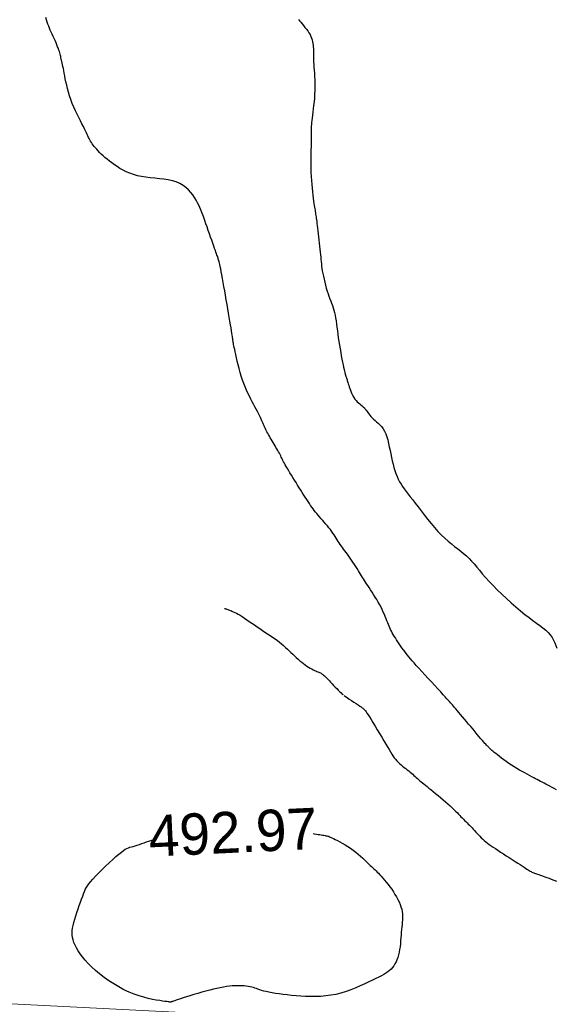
# Model space of a CAD drawing. Header units: millimetres. Extents: x 32690613 to 32693367, y 5343692 to 5344708.
# Tile 578 of 656: x 32692530 to 32692543, y 5344474 to 5344497. Entities that reach past the tile are written whole.
import ezdxf
from ezdxf.enums import TextEntityAlignment as Align

# ---------------------------------------------------------------- set-up
doc = ezdxf.new("R2010")
doc.units = ezdxf.units.MM
doc.header["$LTSCALE"] = 20
doc.layers.get('0').update_dxf_attribs({"lineweight": 18})
doc.layers.get('Defpoints').update_dxf_attribs({"color": 11, "lineweight": 18})
for name, color, linetype in [('02-DGM_HL_491.50', 72, 'Continuous'), ('02-DGM_HL_492.00', 82, 'Continuous'), ('02-DGM_HL_492.50', 92, 'Continuous'), ('02-DGM_HL_493.00', 102, 'Continuous')]:
    doc.layers.add(name, color=color, linetype=linetype)

# ---------------------------------------------------------------- blocks, each defined once
blk = doc.blocks.new('A$C78070446')
blk.add_line((4469505.561, 5343027.116), (4470255.144, 5342959.865))

msp = doc.modelspace()

# ---------------------------------------------------------------- linework, layer by layer
at = {"layer": '02-DGM_HL_491.50', "elevation": 491.5, "flags": 128}
msp.add_lwpolyline([(32692536.761, 5344497.405), (32692536.786, 5344497.37), (32692536.815, 5344497.333), (32692536.847, 5344497.294), (32692536.881, 5344497.253), (32692536.915, 5344497.211), (32692536.949, 5344497.167), (32692536.982, 5344497.124), (32692537.012, 5344497.079), (32692537.038, 5344497.036), (32692537.06, 5344496.992), (32692537.077, 5344496.949), (32692537.091, 5344496.906), (32692537.101, 5344496.864), (32692537.108, 5344496.822), (32692537.114, 5344496.78), (32692537.117, 5344496.739), (32692537.119, 5344496.697), (32692537.12, 5344496.655), (32692537.121, 5344496.613), (32692537.122, 5344496.569), (32692537.122, 5344496.524), (32692537.123, 5344496.475), (32692537.124, 5344496.424), (32692537.126, 5344496.368), (32692537.129, 5344496.308), (32692537.133, 5344496.243), (32692537.138, 5344496.174), (32692537.143, 5344496.1), (32692537.148, 5344496.022), (32692537.152, 5344495.941), (32692537.154, 5344495.856), (32692537.155, 5344495.77), (32692537.154, 5344495.681), (32692537.149, 5344495.59), (32692537.143, 5344495.499), (32692537.135, 5344495.409), (32692537.125, 5344495.321), (32692537.115, 5344495.236), (32692537.105, 5344495.156), (32692537.096, 5344495.082), (32692537.088, 5344495.015), (32692537.081, 5344494.956), (32692537.075, 5344494.905), (32692537.071, 5344494.86), (32692537.069, 5344494.821), (32692537.067, 5344494.786), (32692537.066, 5344494.754), (32692537.065, 5344494.724), (32692537.065, 5344494.696), (32692537.065, 5344494.668), (32692537.065, 5344494.64), (32692537.066, 5344494.609), (32692537.066, 5344494.575), (32692537.066, 5344494.536), (32692537.066, 5344494.493), (32692537.065, 5344494.442), (32692537.064, 5344494.384), (32692537.063, 5344494.317), (32692537.061, 5344494.242), (32692537.059, 5344494.161), (32692537.058, 5344494.074), (32692537.057, 5344493.982), (32692537.057, 5344493.888), (32692537.058, 5344493.791), (32692537.061, 5344493.693), (32692537.066, 5344493.595), (32692537.072, 5344493.498), (32692537.08, 5344493.403), (32692537.088, 5344493.312), (32692537.097, 5344493.226), (32692537.106, 5344493.145), (32692537.115, 5344493.071), (32692537.124, 5344493.004), (32692537.132, 5344492.946), (32692537.14, 5344492.896), (32692537.147, 5344492.852), (32692537.153, 5344492.813), (32692537.159, 5344492.779), (32692537.164, 5344492.747), (32692537.169, 5344492.717), (32692537.174, 5344492.687), (32692537.179, 5344492.656), (32692537.184, 5344492.623), (32692537.189, 5344492.588), (32692537.194, 5344492.55), (32692537.199, 5344492.508), (32692537.205, 5344492.461), (32692537.211, 5344492.408), (32692537.219, 5344492.349), (32692537.227, 5344492.284), (32692537.235, 5344492.213), (32692537.244, 5344492.138), (32692537.253, 5344492.061), (32692537.262, 5344491.984), (32692537.271, 5344491.908), (32692537.279, 5344491.834), (32692537.286, 5344491.766), (32692537.292, 5344491.702), (32692537.297, 5344491.644), (32692537.301, 5344491.588), (32692537.306, 5344491.535), (32692537.312, 5344491.482), (32692537.318, 5344491.428), (32692537.326, 5344491.372), (32692537.336, 5344491.313), (32692537.348, 5344491.248), (32692537.362, 5344491.18), (32692537.377, 5344491.109), (32692537.395, 5344491.036), (32692537.413, 5344490.964), (32692537.433, 5344490.892), (32692537.454, 5344490.823), (32692537.475, 5344490.757), (32692537.496, 5344490.696), (32692537.518, 5344490.638), (32692537.539, 5344490.582), (32692537.56, 5344490.528), (32692537.58, 5344490.475), (32692537.599, 5344490.42), (32692537.617, 5344490.363), (32692537.633, 5344490.303), (32692537.647, 5344490.239), (32692537.659, 5344490.171), (32692537.671, 5344490.099), (32692537.681, 5344490.024), (32692537.691, 5344489.945), (32692537.701, 5344489.863), (32692537.712, 5344489.779), (32692537.724, 5344489.692), (32692537.737, 5344489.603), (32692537.751, 5344489.513), (32692537.765, 5344489.424), (32692537.781, 5344489.337), (32692537.796, 5344489.253), (32692537.811, 5344489.174), (32692537.825, 5344489.1), (32692537.839, 5344489.034), (32692537.852, 5344488.976), (32692537.864, 5344488.926), (32692537.874, 5344488.883), (32692537.884, 5344488.846), (32692537.893, 5344488.813), (32692537.901, 5344488.785), (32692537.909, 5344488.76), (32692537.916, 5344488.738), (32692537.922, 5344488.717), (32692537.929, 5344488.696), (32692537.935, 5344488.676), (32692537.941, 5344488.654), (32692537.948, 5344488.631), (32692537.956, 5344488.605), (32692537.966, 5344488.576), (32692537.976, 5344488.543), (32692537.988, 5344488.506), (32692538.002, 5344488.464), (32692538.018, 5344488.421), (32692538.036, 5344488.376), (32692538.055, 5344488.331), (32692538.077, 5344488.287), (32692538.1, 5344488.245), (32692538.126, 5344488.206), (32692538.154, 5344488.172), (32692538.182, 5344488.142), (32692538.212, 5344488.114), (32692538.243, 5344488.089), (32692538.272, 5344488.065), (32692538.302, 5344488.041), (32692538.329, 5344488.017), (32692538.355, 5344487.992), (32692538.378, 5344487.965), (32692538.4, 5344487.937), (32692538.421, 5344487.907), (32692538.441, 5344487.877), (32692538.463, 5344487.846), (32692538.487, 5344487.814), (32692538.513, 5344487.783), (32692538.543, 5344487.752), (32692538.576, 5344487.721), (32692538.614, 5344487.69), (32692538.653, 5344487.658), (32692538.693, 5344487.622), (32692538.734, 5344487.583), (32692538.773, 5344487.539), (32692538.81, 5344487.489), (32692538.844, 5344487.432), (32692538.873, 5344487.367), (32692538.899, 5344487.294), (32692538.921, 5344487.217), (32692538.942, 5344487.134), (32692538.96, 5344487.049), (32692538.978, 5344486.963), (32692538.995, 5344486.876), (32692539.013, 5344486.791), (32692539.032, 5344486.707), (32692539.052, 5344486.627), (32692539.074, 5344486.549), (32692539.097, 5344486.474), (32692539.122, 5344486.402), (32692539.149, 5344486.333), (32692539.178, 5344486.267), (32692539.21, 5344486.204), (32692539.245, 5344486.144), (32692539.282, 5344486.086), (32692539.323, 5344486.028), (32692539.368, 5344485.968), (32692539.416, 5344485.906), (32692539.469, 5344485.839), (32692539.527, 5344485.766), (32692539.59, 5344485.685), (32692539.659, 5344485.596), (32692539.732, 5344485.5), (32692539.809, 5344485.4), (32692539.89, 5344485.297), (32692539.972, 5344485.195), (32692540.056, 5344485.095), (32692540.14, 5344485), (32692540.224, 5344484.912), (32692540.307, 5344484.833), (32692540.388, 5344484.762), (32692540.467, 5344484.698), (32692540.545, 5344484.637), (32692540.62, 5344484.58), (32692540.693, 5344484.524), (32692540.763, 5344484.468), (32692540.829, 5344484.41), (32692540.893, 5344484.348), (32692540.954, 5344484.282), (32692541.016, 5344484.212), (32692541.079, 5344484.137), (32692541.145, 5344484.058), (32692541.216, 5344483.974), (32692541.294, 5344483.884), (32692541.38, 5344483.79), (32692541.475, 5344483.69), (32692541.577, 5344483.586), (32692541.686, 5344483.48), (32692541.799, 5344483.375), (32692541.913, 5344483.271), (32692542.027, 5344483.171), (32692542.139, 5344483.077), (32692542.246, 5344482.991), (32692542.348, 5344482.914), (32692542.443, 5344482.844), (32692542.532, 5344482.78), (32692542.613, 5344482.721), (32692542.687, 5344482.665), (32692542.754, 5344482.609), (32692542.813, 5344482.553), (32692542.864, 5344482.494), (32692542.908, 5344482.431), (32692542.944, 5344482.366), (32692542.973, 5344482.299), (32692542.998, 5344482.233), (32692543.019, 5344482.168)], dxfattribs=at)
at = {"layer": '02-DGM_HL_492.00', "elevation": 492, "flags": 128}
msp.add_lwpolyline([(32692543.013, 5344478.74), (32692542.959, 5344478.77), (32692542.906, 5344478.799), (32692542.854, 5344478.827), (32692542.804, 5344478.854), (32692542.756, 5344478.879), (32692542.712, 5344478.903), (32692542.67, 5344478.925), (32692542.63, 5344478.946), (32692542.59, 5344478.966), (32692542.549, 5344478.987), (32692542.507, 5344479.009), (32692542.462, 5344479.032), (32692542.414, 5344479.058), (32692542.361, 5344479.085), (32692542.304, 5344479.116), (32692542.244, 5344479.149), (32692542.182, 5344479.183), (32692542.118, 5344479.22), (32692542.053, 5344479.258), (32692541.987, 5344479.298), (32692541.923, 5344479.339), (32692541.859, 5344479.381), (32692541.798, 5344479.424), (32692541.739, 5344479.466), (32692541.683, 5344479.507), (32692541.631, 5344479.546), (32692541.583, 5344479.584), (32692541.54, 5344479.618), (32692541.503, 5344479.648), (32692541.472, 5344479.674), (32692541.447, 5344479.696), (32692541.426, 5344479.715), (32692541.409, 5344479.731), (32692541.395, 5344479.745), (32692541.383, 5344479.757), (32692541.373, 5344479.767), (32692541.363, 5344479.777), (32692541.354, 5344479.787), (32692541.344, 5344479.797), (32692541.332, 5344479.809), (32692541.317, 5344479.824), (32692541.3, 5344479.843), (32692541.278, 5344479.866), (32692541.252, 5344479.896), (32692541.221, 5344479.933), (32692541.183, 5344479.977), (32692541.14, 5344480.028), (32692541.093, 5344480.084), (32692541.042, 5344480.145), (32692540.99, 5344480.207), (32692540.937, 5344480.271), (32692540.884, 5344480.334), (32692540.832, 5344480.396), (32692540.782, 5344480.455), (32692540.735, 5344480.511), (32692540.69, 5344480.564), (32692540.648, 5344480.612), (32692540.61, 5344480.657), (32692540.574, 5344480.699), (32692540.542, 5344480.736), (32692540.514, 5344480.768), (32692540.49, 5344480.797), (32692540.467, 5344480.823), (32692540.445, 5344480.849), (32692540.421, 5344480.877), (32692540.393, 5344480.908), (32692540.359, 5344480.945), (32692540.318, 5344480.99), (32692540.268, 5344481.045), (32692540.207, 5344481.111), (32692540.137, 5344481.186), (32692540.061, 5344481.268), (32692539.982, 5344481.354), (32692539.901, 5344481.441), (32692539.821, 5344481.527), (32692539.745, 5344481.61), (32692539.676, 5344481.685), (32692539.615, 5344481.753), (32692539.561, 5344481.813), (32692539.514, 5344481.866), (32692539.473, 5344481.915), (32692539.435, 5344481.961), (32692539.4, 5344482.004), (32692539.367, 5344482.046), (32692539.334, 5344482.09), (32692539.301, 5344482.135), (32692539.267, 5344482.182), (32692539.234, 5344482.229), (32692539.2, 5344482.278), (32692539.168, 5344482.326), (32692539.137, 5344482.373), (32692539.108, 5344482.419), (32692539.081, 5344482.463), (32692539.056, 5344482.505), (32692539.033, 5344482.546), (32692539.013, 5344482.585), (32692538.993, 5344482.624), (32692538.975, 5344482.663), (32692538.957, 5344482.703), (32692538.939, 5344482.745), (32692538.921, 5344482.789), (32692538.903, 5344482.835), (32692538.883, 5344482.885), (32692538.862, 5344482.937), (32692538.84, 5344482.991), (32692538.815, 5344483.047), (32692538.789, 5344483.105), (32692538.76, 5344483.165), (32692538.728, 5344483.225), (32692538.693, 5344483.287), (32692538.657, 5344483.349), (32692538.618, 5344483.41), (32692538.58, 5344483.471), (32692538.541, 5344483.53), (32692538.504, 5344483.586), (32692538.468, 5344483.639), (32692538.436, 5344483.688), (32692538.407, 5344483.732), (32692538.381, 5344483.773), (32692538.356, 5344483.812), (32692538.334, 5344483.849), (32692538.311, 5344483.886), (32692538.288, 5344483.923), (32692538.264, 5344483.962), (32692538.239, 5344484.004), (32692538.21, 5344484.049), (32692538.18, 5344484.098), (32692538.147, 5344484.148), (32692538.114, 5344484.2), (32692538.079, 5344484.252), (32692538.045, 5344484.304), (32692538.01, 5344484.354), (32692537.977, 5344484.403), (32692537.944, 5344484.448), (32692537.913, 5344484.491), (32692537.883, 5344484.531), (32692537.853, 5344484.571), (32692537.825, 5344484.609), (32692537.798, 5344484.646), (32692537.771, 5344484.683), (32692537.746, 5344484.72), (32692537.721, 5344484.759), (32692537.696, 5344484.797), (32692537.671, 5344484.837), (32692537.646, 5344484.877), (32692537.62, 5344484.918), (32692537.592, 5344484.96), (32692537.562, 5344485.003), (32692537.531, 5344485.046), (32692537.496, 5344485.089), (32692537.46, 5344485.133), (32692537.423, 5344485.178), (32692537.384, 5344485.222), (32692537.346, 5344485.265), (32692537.308, 5344485.308), (32692537.27, 5344485.35), (32692537.235, 5344485.391), (32692537.202, 5344485.431), (32692537.17, 5344485.47), (32692537.14, 5344485.509), (32692537.111, 5344485.548), (32692537.081, 5344485.589), (32692537.052, 5344485.631), (32692537.022, 5344485.675), (32692536.99, 5344485.722), (32692536.957, 5344485.773), (32692536.923, 5344485.826), (32692536.887, 5344485.882), (32692536.85, 5344485.94), (32692536.813, 5344486), (32692536.775, 5344486.06), (32692536.736, 5344486.122), (32692536.698, 5344486.183), (32692536.66, 5344486.244), (32692536.623, 5344486.303), (32692536.587, 5344486.362), (32692536.552, 5344486.418), (32692536.52, 5344486.471), (32692536.489, 5344486.522), (32692536.462, 5344486.569), (32692536.437, 5344486.612), (32692536.416, 5344486.65), (32692536.398, 5344486.685), (32692536.382, 5344486.717), (32692536.368, 5344486.746), (32692536.355, 5344486.774), (32692536.341, 5344486.802), (32692536.327, 5344486.831), (32692536.312, 5344486.861), (32692536.295, 5344486.892), (32692536.276, 5344486.926), (32692536.256, 5344486.961), (32692536.235, 5344486.998), (32692536.212, 5344487.035), (32692536.19, 5344487.074), (32692536.166, 5344487.113), (32692536.143, 5344487.153), (32692536.119, 5344487.192), (32692536.096, 5344487.232), (32692536.074, 5344487.271), (32692536.052, 5344487.309), (32692536.031, 5344487.346), (32692536.012, 5344487.382), (32692535.994, 5344487.415), (32692535.977, 5344487.447), (32692535.963, 5344487.477), (32692535.95, 5344487.505), (32692535.937, 5344487.532), (32692535.925, 5344487.559), (32692535.913, 5344487.587), (32692535.901, 5344487.616), (32692535.887, 5344487.648), (32692535.871, 5344487.682), (32692535.853, 5344487.72), (32692535.833, 5344487.762), (32692535.811, 5344487.807), (32692535.787, 5344487.855), (32692535.761, 5344487.907), (32692535.733, 5344487.961), (32692535.703, 5344488.019), (32692535.671, 5344488.079), (32692535.638, 5344488.141), (32692535.604, 5344488.206), (32692535.569, 5344488.275), (32692535.533, 5344488.346), (32692535.498, 5344488.421), (32692535.463, 5344488.5), (32692535.43, 5344488.582), (32692535.399, 5344488.668), (32692535.369, 5344488.759), (32692535.342, 5344488.851), (32692535.317, 5344488.944), (32692535.294, 5344489.036), (32692535.273, 5344489.124), (32692535.254, 5344489.208), (32692535.238, 5344489.284), (32692535.224, 5344489.351), (32692535.212, 5344489.408), (32692535.202, 5344489.455), (32692535.193, 5344489.494), (32692535.186, 5344489.526), (32692535.181, 5344489.552), (32692535.176, 5344489.574), (32692535.173, 5344489.593), (32692535.17, 5344489.611), (32692535.168, 5344489.627), (32692535.165, 5344489.645), (32692535.163, 5344489.666), (32692535.16, 5344489.691), (32692535.156, 5344489.721), (32692535.151, 5344489.758), (32692535.144, 5344489.805), (32692535.135, 5344489.861), (32692535.124, 5344489.929), (32692535.111, 5344490.007), (32692535.096, 5344490.094), (32692535.08, 5344490.188), (32692535.062, 5344490.289), (32692535.044, 5344490.393), (32692535.025, 5344490.501), (32692535.006, 5344490.61), (32692534.987, 5344490.72), (32692534.968, 5344490.827), (32692534.95, 5344490.932), (32692534.932, 5344491.033), (32692534.915, 5344491.127), (32692534.9, 5344491.214), (32692534.885, 5344491.292), (32692534.872, 5344491.36), (32692534.861, 5344491.417), (32692534.851, 5344491.463), (32692534.843, 5344491.501), (32692534.835, 5344491.531), (32692534.828, 5344491.557), (32692534.821, 5344491.579), (32692534.814, 5344491.6), (32692534.807, 5344491.62), (32692534.799, 5344491.642), (32692534.791, 5344491.667), (32692534.781, 5344491.695), (32692534.77, 5344491.727), (32692534.757, 5344491.764), (32692534.742, 5344491.807), (32692534.724, 5344491.856), (32692534.704, 5344491.914), (32692534.681, 5344491.98), (32692534.655, 5344492.052), (32692534.628, 5344492.13), (32692534.6, 5344492.21), (32692534.571, 5344492.293), (32692534.542, 5344492.375), (32692534.514, 5344492.454), (32692534.488, 5344492.53), (32692534.463, 5344492.601), (32692534.439, 5344492.667), (32692534.416, 5344492.73), (32692534.392, 5344492.79), (32692534.367, 5344492.848), (32692534.339, 5344492.906), (32692534.309, 5344492.964), (32692534.275, 5344493.024), (32692534.237, 5344493.087), (32692534.193, 5344493.15), (32692534.144, 5344493.213), (32692534.089, 5344493.274), (32692534.027, 5344493.331), (32692533.958, 5344493.383), (32692533.881, 5344493.429), (32692533.795, 5344493.467), (32692533.702, 5344493.496), (32692533.601, 5344493.517), (32692533.495, 5344493.533), (32692533.386, 5344493.545), (32692533.275, 5344493.555), (32692533.164, 5344493.565), (32692533.055, 5344493.578), (32692532.95, 5344493.595), (32692532.851, 5344493.617), (32692532.756, 5344493.645), (32692532.667, 5344493.677), (32692532.583, 5344493.713), (32692532.504, 5344493.752), (32692532.429, 5344493.794), (32692532.359, 5344493.837), (32692532.293, 5344493.882), (32692532.23, 5344493.926), (32692532.172, 5344493.97), (32692532.117, 5344494.014), (32692532.066, 5344494.058), (32692532.019, 5344494.1), (32692531.975, 5344494.142), (32692531.934, 5344494.182), (32692531.897, 5344494.221), (32692531.864, 5344494.257), (32692531.833, 5344494.293), (32692531.805, 5344494.327), (32692531.78, 5344494.359), (32692531.757, 5344494.391), (32692531.736, 5344494.422), (32692531.717, 5344494.453), (32692531.699, 5344494.484), (32692531.683, 5344494.515), (32692531.667, 5344494.546), (32692531.651, 5344494.58), (32692531.634, 5344494.617), (32692531.615, 5344494.657), (32692531.594, 5344494.703), (32692531.569, 5344494.754), (32692531.541, 5344494.811), (32692531.507, 5344494.876), (32692531.47, 5344494.948), (32692531.431, 5344495.025), (32692531.39, 5344495.107), (32692531.349, 5344495.192), (32692531.309, 5344495.281), (32692531.271, 5344495.37), (32692531.236, 5344495.461), (32692531.206, 5344495.551), (32692531.179, 5344495.639), (32692531.157, 5344495.726), (32692531.137, 5344495.81), (32692531.119, 5344495.891), (32692531.104, 5344495.967), (32692531.091, 5344496.038), (32692531.078, 5344496.104), (32692531.067, 5344496.163), (32692531.056, 5344496.215), (32692531.045, 5344496.263), (32692531.036, 5344496.306), (32692531.027, 5344496.345), (32692531.019, 5344496.38), (32692531.011, 5344496.413), (32692531.004, 5344496.444), (32692530.998, 5344496.474), (32692530.992, 5344496.502), (32692530.986, 5344496.531), (32692530.979, 5344496.561), (32692530.971, 5344496.592), (32692530.961, 5344496.625), (32692530.949, 5344496.661), (32692530.935, 5344496.7), (32692530.918, 5344496.743), (32692530.899, 5344496.789), (32692530.878, 5344496.838), (32692530.855, 5344496.889), (32692530.832, 5344496.94), (32692530.808, 5344496.992), (32692530.785, 5344497.044), (32692530.762, 5344497.094), (32692530.74, 5344497.142), (32692530.72, 5344497.189), (32692530.7, 5344497.237), (32692530.682, 5344497.286), (32692530.664, 5344497.338), (32692530.646, 5344497.393), (32692530.629, 5344497.452)], dxfattribs=at)
at = {"layer": '02-DGM_HL_492.50', "elevation": 492.5, "flags": 128}
for points in [[(32692534.966, 5344483.135), (32692534.968, 5344483.135), (32692534.973, 5344483.133), (32692534.981, 5344483.13), (32692534.992, 5344483.126), (32692535.005, 5344483.121), (32692535.022, 5344483.116), (32692535.041, 5344483.109), (32692535.063, 5344483.101), (32692535.087, 5344483.092), (32692535.114, 5344483.082), (32692535.144, 5344483.07), (32692535.177, 5344483.056), (32692535.214, 5344483.039), (32692535.253, 5344483.019), (32692535.297, 5344482.996), (32692535.344, 5344482.968), (32692535.395, 5344482.936), (32692535.449, 5344482.901), (32692535.506, 5344482.862), (32692535.565, 5344482.821), (32692535.627, 5344482.778), (32692535.689, 5344482.735), (32692535.753, 5344482.69), (32692535.817, 5344482.647), (32692535.882, 5344482.604), (32692535.945, 5344482.562), (32692536.008, 5344482.52), (32692536.07, 5344482.48), (32692536.13, 5344482.439), (32692536.189, 5344482.398), (32692536.245, 5344482.358), (32692536.299, 5344482.317), (32692536.349, 5344482.275), (32692536.397, 5344482.233), (32692536.444, 5344482.191), (32692536.488, 5344482.149), (32692536.532, 5344482.107), (32692536.574, 5344482.066), (32692536.617, 5344482.025), (32692536.66, 5344481.984), (32692536.704, 5344481.945), (32692536.748, 5344481.906), (32692536.792, 5344481.869), (32692536.836, 5344481.834), (32692536.879, 5344481.8), (32692536.922, 5344481.769), (32692536.964, 5344481.739), (32692537.004, 5344481.713), (32692537.042, 5344481.689), (32692537.079, 5344481.668), (32692537.113, 5344481.65), (32692537.146, 5344481.634), (32692537.176, 5344481.62), (32692537.203, 5344481.607), (32692537.229, 5344481.596), (32692537.251, 5344481.587), (32692537.271, 5344481.579), (32692537.289, 5344481.571), (32692537.305, 5344481.563), (32692537.32, 5344481.555), (32692537.335, 5344481.546), (32692537.351, 5344481.535), (32692537.367, 5344481.521), (32692537.385, 5344481.505), (32692537.405, 5344481.486), (32692537.427, 5344481.463), (32692537.451, 5344481.438), (32692537.478, 5344481.409), (32692537.506, 5344481.378), (32692537.538, 5344481.345), (32692537.572, 5344481.309), (32692537.608, 5344481.271), (32692537.646, 5344481.231), (32692537.686, 5344481.191), (32692537.724, 5344481.152), (32692537.759, 5344481.116), (32692537.79, 5344481.086), (32692537.814, 5344481.061), (32692537.83, 5344481.046), (32692537.836, 5344481.04)], [(32692537.861, 5344481.023), (32692537.871, 5344481.017), (32692537.898, 5344480.999), (32692537.939, 5344480.973), (32692537.989, 5344480.94), (32692538.044, 5344480.904), (32692538.101, 5344480.866), (32692538.156, 5344480.829), (32692538.205, 5344480.797), (32692538.244, 5344480.769), (32692538.275, 5344480.747), (32692538.299, 5344480.73), (32692538.316, 5344480.717), (32692538.329, 5344480.707), (32692538.338, 5344480.699), (32692538.345, 5344480.693), (32692538.35, 5344480.687), (32692538.356, 5344480.682), (32692538.363, 5344480.675), (32692538.371, 5344480.666), (32692538.383, 5344480.651), (32692538.399, 5344480.629), (32692538.419, 5344480.599), (32692538.445, 5344480.559), (32692538.478, 5344480.508), (32692538.518, 5344480.443), (32692538.564, 5344480.368), (32692538.615, 5344480.285), (32692538.668, 5344480.197), (32692538.722, 5344480.107), (32692538.775, 5344480.017), (32692538.826, 5344479.93), (32692538.873, 5344479.85), (32692538.915, 5344479.778), (32692538.953, 5344479.714), (32692538.987, 5344479.657), (32692539.018, 5344479.606), (32692539.048, 5344479.56), (32692539.078, 5344479.518), (32692539.108, 5344479.48), (32692539.139, 5344479.444), (32692539.173, 5344479.41), (32692539.209, 5344479.377), (32692539.246, 5344479.345), (32692539.284, 5344479.315), (32692539.322, 5344479.285), (32692539.36, 5344479.256), (32692539.397, 5344479.227), (32692539.432, 5344479.199), (32692539.466, 5344479.172), (32692539.498, 5344479.144), (32692539.528, 5344479.117), (32692539.557, 5344479.09), (32692539.586, 5344479.064), (32692539.614, 5344479.038), (32692539.642, 5344479.012), (32692539.671, 5344478.987), (32692539.7, 5344478.962), (32692539.73, 5344478.936), (32692539.762, 5344478.91), (32692539.797, 5344478.882), (32692539.834, 5344478.853), (32692539.875, 5344478.82), (32692539.92, 5344478.784), (32692539.969, 5344478.745), (32692540.023, 5344478.701), (32692540.081, 5344478.654), (32692540.141, 5344478.604), (32692540.202, 5344478.552), (32692540.264, 5344478.5), (32692540.324, 5344478.449), (32692540.381, 5344478.398), (32692540.434, 5344478.35), (32692540.482, 5344478.306), (32692540.526, 5344478.264), (32692540.565, 5344478.225), (32692540.602, 5344478.188), (32692540.636, 5344478.154), (32692540.667, 5344478.121), (32692540.698, 5344478.089), (32692540.728, 5344478.059), (32692540.757, 5344478.029), (32692540.787, 5344478), (32692540.816, 5344477.97), (32692540.846, 5344477.941), (32692540.876, 5344477.912), (32692540.906, 5344477.882), (32692540.936, 5344477.851), (32692540.966, 5344477.82), (32692540.997, 5344477.787), (32692541.027, 5344477.753), (32692541.059, 5344477.718), (32692541.09, 5344477.684), (32692541.123, 5344477.649), (32692541.156, 5344477.614), (32692541.19, 5344477.58), (32692541.225, 5344477.547), (32692541.261, 5344477.515), (32692541.298, 5344477.483), (32692541.338, 5344477.451), (32692541.381, 5344477.419), (32692541.427, 5344477.386), (32692541.477, 5344477.351), (32692541.532, 5344477.315), (32692541.591, 5344477.275), (32692541.656, 5344477.233), (32692541.726, 5344477.189), (32692541.797, 5344477.143), (32692541.869, 5344477.097), (32692541.941, 5344477.051), (32692542.009, 5344477.008), (32692542.074, 5344476.967), (32692542.132, 5344476.929), (32692542.183, 5344476.896), (32692542.227, 5344476.867), (32692542.266, 5344476.841), (32692542.299, 5344476.819), (32692542.328, 5344476.8), (32692542.354, 5344476.784), (32692542.377, 5344476.77), (32692542.399, 5344476.758), (32692542.42, 5344476.748), (32692542.441, 5344476.738), (32692542.462, 5344476.73), (32692542.483, 5344476.722), (32692542.506, 5344476.714), (32692542.531, 5344476.706), (32692542.557, 5344476.697), (32692542.586, 5344476.687), (32692542.618, 5344476.676), (32692542.653, 5344476.663), (32692542.692, 5344476.649), (32692542.735, 5344476.633), (32692542.782, 5344476.616), (32692542.833, 5344476.597), (32692542.889, 5344476.576), (32692542.95, 5344476.553), (32692543.016, 5344476.528)]]:
    msp.add_lwpolyline(points, dxfattribs=at)
at = {"layer": '02-DGM_HL_493.00', "elevation": 493, "flags": 128}
msp.add_lwpolyline([(32692537.116, 5344477.682), (32692537.149, 5344477.676), (32692537.192, 5344477.669), (32692537.233, 5344477.662), (32692537.273, 5344477.655), (32692537.31, 5344477.649), (32692537.344, 5344477.643), (32692537.374, 5344477.638), (32692537.402, 5344477.633), (32692537.425, 5344477.629), (32692537.446, 5344477.625), (32692537.466, 5344477.62), (32692537.486, 5344477.614), (32692537.508, 5344477.605), (32692537.534, 5344477.595), (32692537.565, 5344477.58), (32692537.603, 5344477.563), (32692537.648, 5344477.54), (32692537.701, 5344477.514), (32692537.759, 5344477.483), (32692537.821, 5344477.449), (32692537.886, 5344477.411), (32692537.952, 5344477.37), (32692538.019, 5344477.327), (32692538.084, 5344477.281), (32692538.147, 5344477.233), (32692538.208, 5344477.183), (32692538.265, 5344477.133), (32692538.319, 5344477.084), (32692538.369, 5344477.036), (32692538.416, 5344476.991), (32692538.458, 5344476.949), (32692538.496, 5344476.911), (32692538.53, 5344476.879), (32692538.56, 5344476.85), (32692538.587, 5344476.824), (32692538.614, 5344476.799), (32692538.64, 5344476.774), (32692538.667, 5344476.747), (32692538.696, 5344476.718), (32692538.728, 5344476.684), (32692538.763, 5344476.645), (32692538.803, 5344476.602), (32692538.844, 5344476.553), (32692538.887, 5344476.502), (32692538.931, 5344476.447), (32692538.975, 5344476.389), (32692539.018, 5344476.33), (32692539.06, 5344476.27), (32692539.098, 5344476.208), (32692539.134, 5344476.147), (32692539.167, 5344476.085), (32692539.196, 5344476.024), (32692539.222, 5344475.964), (32692539.243, 5344475.905), (32692539.26, 5344475.848), (32692539.272, 5344475.792), (32692539.28, 5344475.739), (32692539.283, 5344475.687), (32692539.283, 5344475.636), (32692539.28, 5344475.584), (32692539.275, 5344475.532), (32692539.269, 5344475.477), (32692539.262, 5344475.42), (32692539.256, 5344475.36), (32692539.25, 5344475.295), (32692539.245, 5344475.226), (32692539.24, 5344475.156), (32692539.234, 5344475.084), (32692539.228, 5344475.012), (32692539.22, 5344474.94), (32692539.21, 5344474.871), (32692539.199, 5344474.804), (32692539.184, 5344474.74), (32692539.167, 5344474.681), (32692539.146, 5344474.625), (32692539.123, 5344474.573), (32692539.098, 5344474.524), (32692539.069, 5344474.479), (32692539.037, 5344474.437), (32692539.003, 5344474.399), (32692538.965, 5344474.364), (32692538.923, 5344474.331), (32692538.877, 5344474.3), (32692538.826, 5344474.269), (32692538.768, 5344474.237), (32692538.704, 5344474.204), (32692538.631, 5344474.168), (32692538.551, 5344474.129), (32692538.461, 5344474.086), (32692538.363, 5344474.039), (32692538.257, 5344473.991), (32692538.146, 5344473.944), (32692538.03, 5344473.898), (32692537.911, 5344473.855), (32692537.788, 5344473.818), (32692537.665, 5344473.786), (32692537.541, 5344473.763), (32692537.417, 5344473.746), (32692537.293, 5344473.736), (32692537.171, 5344473.731), (32692537.05, 5344473.731), (32692536.932, 5344473.734), (32692536.815, 5344473.741), (32692536.702, 5344473.749), (32692536.592, 5344473.759), (32692536.486, 5344473.77), (32692536.385, 5344473.782), (32692536.289, 5344473.795), (32692536.199, 5344473.808), (32692536.116, 5344473.822), (32692536.041, 5344473.837), (32692535.973, 5344473.852), (32692535.914, 5344473.866), (32692535.863, 5344473.881), (32692535.817, 5344473.896), (32692535.775, 5344473.91), (32692535.737, 5344473.924), (32692535.7, 5344473.937), (32692535.663, 5344473.949), (32692535.624, 5344473.96), (32692535.583, 5344473.97), (32692535.539, 5344473.978), (32692535.491, 5344473.985), (32692535.441, 5344473.991), (32692535.389, 5344473.995), (32692535.333, 5344473.996), (32692535.275, 5344473.996), (32692535.214, 5344473.994), (32692535.15, 5344473.989), (32692535.083, 5344473.982), (32692535.013, 5344473.973), (32692534.94, 5344473.961), (32692534.862, 5344473.947), (32692534.781, 5344473.93), (32692534.695, 5344473.91), (32692534.605, 5344473.888), (32692534.51, 5344473.863), (32692534.413, 5344473.836), (32692534.315, 5344473.808), (32692534.218, 5344473.779), (32692534.126, 5344473.751), (32692534.039, 5344473.724), (32692533.961, 5344473.7), (32692533.893, 5344473.678), (32692533.838, 5344473.659), (32692533.793, 5344473.644), (32692533.758, 5344473.632), (32692533.731, 5344473.622), (32692533.711, 5344473.614), (32692533.696, 5344473.609), (32692533.684, 5344473.605), (32692533.674, 5344473.602), (32692533.665, 5344473.6), (32692533.654, 5344473.599), (32692533.64, 5344473.599), (32692533.622, 5344473.601), (32692533.596, 5344473.604), (32692533.562, 5344473.609), (32692533.518, 5344473.615), (32692533.462, 5344473.624), (32692533.392, 5344473.634), (32692533.31, 5344473.648), (32692533.218, 5344473.665), (32692533.116, 5344473.687), (32692533.007, 5344473.715), (32692532.891, 5344473.749), (32692532.772, 5344473.791), (32692532.649, 5344473.84), (32692532.525, 5344473.899), (32692532.401, 5344473.965), (32692532.279, 5344474.037), (32692532.16, 5344474.115), (32692532.045, 5344474.196), (32692531.936, 5344474.28), (32692531.834, 5344474.365), (32692531.74, 5344474.449), (32692531.657, 5344474.532), (32692531.583, 5344474.614), (32692531.518, 5344474.693), (32692531.461, 5344474.769), (32692531.413, 5344474.843), (32692531.372, 5344474.914), (32692531.339, 5344474.981), (32692531.313, 5344475.045), (32692531.293, 5344475.105), (32692531.279, 5344475.162), (32692531.27, 5344475.218), (32692531.268, 5344475.274), (32692531.271, 5344475.332), (32692531.279, 5344475.392), (32692531.291, 5344475.457), (32692531.309, 5344475.527), (32692531.331, 5344475.604), (32692531.356, 5344475.685), (32692531.384, 5344475.77), (32692531.414, 5344475.855), (32692531.443, 5344475.939), (32692531.472, 5344476.02), (32692531.5, 5344476.095), (32692531.525, 5344476.163), (32692531.547, 5344476.222), (32692531.567, 5344476.274), (32692531.588, 5344476.322), (32692531.612, 5344476.367), (32692531.64, 5344476.413), (32692531.674, 5344476.461), (32692531.717, 5344476.515), (32692531.771, 5344476.577), (32692531.837, 5344476.647), (32692531.913, 5344476.726), (32692531.995, 5344476.808), (32692532.081, 5344476.892), (32692532.168, 5344476.975), (32692532.252, 5344477.053), (32692532.331, 5344477.124), (32692532.402, 5344477.185), (32692532.463, 5344477.233), (32692532.514, 5344477.27), (32692532.559, 5344477.299), (32692532.598, 5344477.32), (32692532.635, 5344477.335), (32692532.672, 5344477.348), (32692532.71, 5344477.359), (32692532.751, 5344477.371), (32692532.798, 5344477.385), (32692532.849, 5344477.401), (32692532.904, 5344477.419), (32692532.961, 5344477.438), (32692533.018, 5344477.457), (32692533.074, 5344477.477), (32692533.129, 5344477.495), (32692533.18, 5344477.513), (32692533.226, 5344477.529), (32692533.233, 5344477.531)], dxfattribs=at)

# ---------------------------------------------------------------- block references
at = {"layer": 'Defpoints', "rotation": 2.237485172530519}
msp.add_blockref('A$C78070446', (28434719.524, -168960.664), dxfattribs=at)

# ---------------------------------------------------------------- texts
at = {"layer": '02-DGM_HL_493.00'}
msp.add_text('492.97', height=1, rotation=2.7068, dxfattribs=at).set_placement((32692535.168, 5344477.715, 491), align=Align.MIDDLE)

doc.saveas('drawing.dxf')
